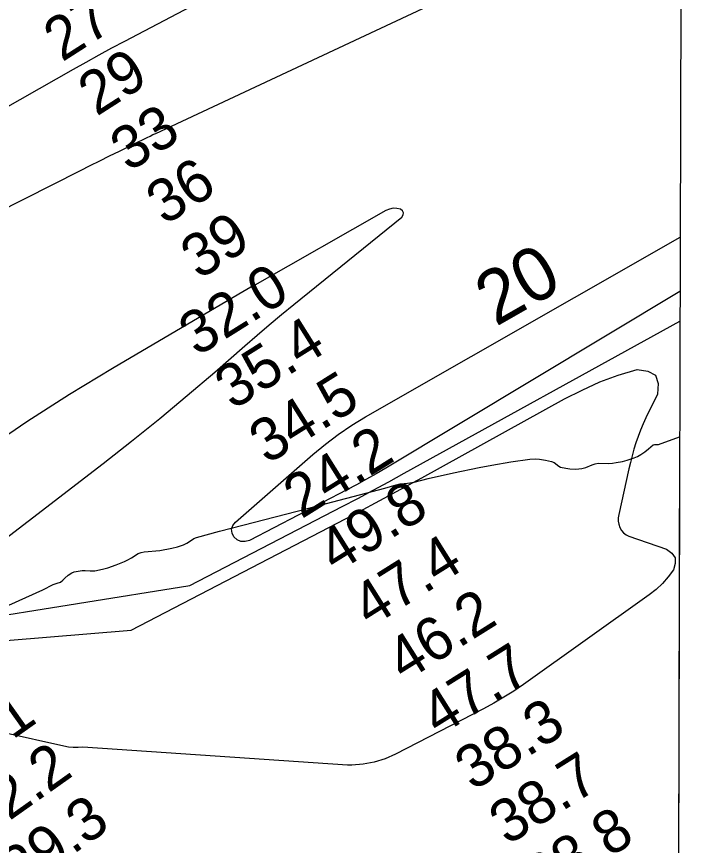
# Model space of a CAD drawing. Extents: x 3146026 to 3183936, y 897894 to 923344.
# Drawn here: x 3180562 to 3181637, y 904609 to 905898 of the extents above; entities that cross this region are included whole.
import ezdxf

# ---------------------------------------------------------------- set-up
doc = ezdxf.new("R2010")
doc.units = 0
for name, color, linetype in [('V-GRID-FRAM', 7, 'Continuous'), ('V-RIVR-RANG', 7, 'Continuous'), ('V-SITE-VEGE', 7, 'Continuous'), ('V-TOPO-MAJR', 7, 'Continuous'), ('V-TOPO-MINR', 7, 'Continuous'), ('V-TOPO-MINR-IDEN', 7, 'Continuous')]:
    doc.layers.add(name, color=color, linetype=linetype)

msp = doc.modelspace()

# ---------------------------------------------------------------- linework, layer by layer
at = {"layer": 'V-GRID-FRAM'}
msp.add_lwpolyline([(3150311.9, 921563.1), (3181637, 921462.9), (3181586.7, 903274.3), (3150245.8, 903374.5), (3150311.9, 921563.1)], dxfattribs=at)
at = {"layer": 'V-SITE-VEGE'}
for p, q in [((3181559.2, 905232.9), (3181592.2, 905244.7)), ((3181592.2, 905244.7), (3181589.9, 904427.2)), ((3181543.9, 905226), (3181547.4, 905229.3)), ((3181547.4, 905229.3), (3181551.2, 905232.4)), ((3181551.2, 905232.4), (3181553, 905232.9)), ((3181553, 905232.9), (3181556.1, 905232.7)), ((3181556.1, 905232.7), (3181559.2, 905232.9)), ((3181526.9, 905214.2), (3181532, 905217)), ((3181532, 905217), (3181538.1, 905221.4)), ((3181538.1, 905221.4), (3181543.9, 905226)), ((3181300.2, 905200.8), (3181329.8, 905205.7)), ((3181329.8, 905205.7), (3181359.5, 905209.9)), ((3181359.5, 905209.9), (3181367.9, 905210.3)), ((3181367.9, 905210.3), (3181374.3, 905210)), ((3181374.3, 905210), (3181383.8, 905208.5)), ((3181383.8, 905208.5), (3181393.3, 905206.2)), ((3181393.3, 905206.2), (3181397, 905204.5)), ((3181397, 905204.5), (3181404.4, 905198.9)), ((3181456.1, 905201), (3181460.9, 905202.6)), ((3181460.9, 905202.6), (3181465.8, 905203.5)), ((3181465.8, 905203.5), (3181482.2, 905203.4)), ((3181482.2, 905203.4), (3181487.8, 905203.8)), ((3181487.8, 905203.8), (3181493.4, 905204.5)), ((3181493.4, 905204.5), (3181503.4, 905206.3)), ((3181503.4, 905206.3), (3181510.8, 905208.1)), ((3181510.8, 905208.1), (3181521.7, 905211.8)), ((3181521.7, 905211.8), (3181526.9, 905214.2)), ((3181240.9, 905188.5), (3181280.5, 905196.9)), ((3181280.5, 905196.9), (3181300.2, 905200.8)), ((3181404.4, 905198.9), (3181407.1, 905197.7)), ((3181407.1, 905197.7), (3181415.3, 905195.7)), ((3181415.3, 905195.7), (3181421.6, 905194.8)), ((3181421.6, 905194.8), (3181431.1, 905194.4)), ((3181431.1, 905194.4), (3181440.3, 905195.3)), ((3181440.3, 905195.3), (3181446.6, 905197)), ((3181446.6, 905197), (3181456.1, 905201)), ((3181179.7, 905174), (3181201.6, 905179.8)), ((3181201.6, 905179.8), (3181240.9, 905188.5)), ((3181014, 905133.4), (3181134.2, 905164.6)), ((3181134.2, 905164.6), (3181151.5, 905170.1)), ((3181151.5, 905170.1), (3181158.5, 905171.4)), ((3181158.5, 905171.4), (3181169.1, 905172.4)), ((3181169.1, 905172.4), (3181179.7, 905174)), ((3180913.1, 905107.4), (3181014, 905133.4)), ((3180877.2, 905098), (3180913.1, 905107.4)), ((3180833.5, 905084.2), (3180837.3, 905086.5)), ((3180837.3, 905086.5), (3180841.4, 905088.1)), ((3180841.4, 905088.1), (3180877.2, 905098)), ((3180802.8, 905071.5), (3180811.9, 905073.8)), ((3180811.9, 905073.8), (3180820.8, 905076.7)), ((3180820.8, 905076.7), (3180826.1, 905079.2)), ((3180826.1, 905079.2), (3180833.5, 905084.2)), ((3180740, 905056.4), (3180750.5, 905063.2)), ((3180750.5, 905063.2), (3180755.2, 905064.9)), ((3180755.2, 905064.9), (3180760.1, 905065.9)), ((3180760.1, 905065.9), (3180784.5, 905068)), ((3180784.5, 905068), (3180802.8, 905071.5)), ((3180716.5, 905045.5), (3180729.1, 905050.8)), ((3180729.1, 905050.8), (3180734.6, 905053.5)), ((3180734.6, 905053.5), (3180740, 905056.4)), ((3180647.4, 905033.1), (3180651.3, 905034.7)), ((3180651.3, 905034.7), (3180657.3, 905036)), ((3180657.3, 905036), (3180663.5, 905036.6)), ((3180663.5, 905036.6), (3180668.4, 905036.7)), ((3180668.4, 905036.7), (3180675.8, 905036.2)), ((3180675.8, 905036.2), (3180679.4, 905036.2)), ((3180679.4, 905036.2), (3180683.1, 905036.5)), ((3180683.1, 905036.5), (3180694.9, 905038.9)), ((3180694.9, 905038.9), (3180703.6, 905041.2)), ((3180703.6, 905041.2), (3180716.5, 905045.5)), ((3180629.9, 905018.7), (3180633.4, 905021.7)), ((3180633.4, 905021.7), (3180636.7, 905025)), ((3180636.7, 905025), (3180641.8, 905029.3)), ((3180641.8, 905029.3), (3180647.4, 905033.1)), ((3180602.6, 905006.8), (3180618.5, 905014.8)), ((3180618.5, 905014.8), (3180624.9, 905017.3)), ((3180624.9, 905017.3), (3180629.9, 905018.7)), ((3180549.4, 904982.7), (3180602.6, 905006.8))]:
    msp.add_line(p, q, dxfattribs=at)
at = {"layer": 'V-TOPO-MAJR'}
msp.add_lwpolyline([(3180480.9, 904957.4), (3180830.9, 905013.5), (3181067.8, 905136.3), (3181092, 905149), (3181116.1, 905161.8), (3181140.1, 905174.8), (3181164.1, 905187.9), (3181592.7, 905424.6)], dxfattribs=at)
at = {"layer": 'V-TOPO-MINR'}
for points in [[(3180215.9, 905433.9), (3180241.9, 905447.2), (3180268, 905460.4), (3180660.7, 905658.6), (3180675.9, 905666.2), (3180691, 905673.8), (3180706.2, 905681.4), (3180721.4, 905688.9), (3180743.1, 905699.6), (3180747.4, 905701.7), (3180751.8, 905703.8), (3180756.1, 905706), (3180760.5, 905708.1), (3180764.8, 905710.2), (3180769.2, 905712.3), (3180773.6, 905714.4), (3180778, 905716.4), (3181217.5, 905922), (3181319.1, 905968.5), (3181421.2, 906013.9), (3181524.1, 906057.5), (3181594.5, 906086.5)], [(3180404.3, 905676.6), (3180649.8, 905816), (3180669.7, 905827.2), (3180689.8, 905838.3), (3180709.9, 905849.3), (3180730.1, 905860), (3180924.1, 905962.4)], [(3180462.5, 905023.8), (3180696.2, 905203.3), (3180740.3, 905237.9), (3180784, 905273), (3180827, 905308.9), (3180869.6, 905345.3), (3180916.5, 905386.3), (3180935.3, 905402.5), (3180954.3, 905418.7), (3180973.5, 905434.6), (3180992.8, 905450.4), (3181160.6, 905586.1), (3181162.6, 905589.6), (3181163.2, 905592.9), (3181161.6, 905595.8), (3181158.6, 905598.5), (3181152.8, 905599.8), (3181147, 905600.1), (3181141.3, 905598.8), (3181135.8, 905596.6), (3180932.1, 905480.6), (3180925.9, 905477.1), (3180919.7, 905473.5)], [(3181105.6, 905178.6), (3181090.2, 905170.2), (3181074.8, 905162), (3180923.4, 905083.6), (3180916.7, 905081.9), (3180910.4, 905081.9), (3180904.7, 905084.6), (3180899.4, 905088.9), (3180896.7, 905095.1), (3180895.9, 905101), (3180897.9, 905106.7), (3180901.7, 905112.2), (3181022, 905217.2), (3181041.6, 905233.3), (3181061.7, 905248.5), (3181082.6, 905262.5), (3181104.2, 905275.7), (3181593, 905555.2)], [(3180919.7, 905473.5), (3180913.5, 905469.9), (3180907.3, 905466.3), (3180710.9, 905351.1), (3180643.8, 905310.3), (3180577.7, 905268.1), (3180513, 905223.7)], [(3181592.8, 905470.4), (3181135.8, 905196.1), (3181120.7, 905187.2), (3181105.6, 905178.6)], [(3181468.3, 905329.9), (3181496.8, 905340.3), (3181526, 905349.4), (3181542.7, 905346.9), (3181554.5, 905340.4), (3181558.7, 905327.6), (3181557.9, 905310.7), (3181539.9, 905274.2), (3181535.5, 905264.7), (3181531.3, 905255), (3181527.6, 905245.2), (3181524.2, 905235.3), (3181521.2, 905225.2), (3181518.3, 905215.1), (3181515.7, 905204.9), (3181513.2, 905194.7), (3181497.5, 905124.1), (3181496.8, 905118.9), (3181496.8, 905113.7), (3181497.7, 905108.6), (3181499.2, 905103.6), (3181501.7, 905099.2), (3181504.9, 905095.3), (3181508.9, 905092.4), (3181513.5, 905090.1), (3181572, 905069.9), (3181580.2, 905063.8), (3181585.2, 905056.6), (3181585.5, 905047.8), (3181582.8, 905037.9), (3181574.6, 905027), (3181565.7, 905016.7), (3181555.7, 905007.5), (3181545, 904999), (3181349.3, 904859.6), (3181334.3, 904849.4), (3181319.1, 904839.7), (3181303.5, 904830.6), (3181287.6, 904821.9), (3181150.7, 904751.2), (3181134.4, 904744.2), (3181117.6, 904738.7), (3181100.3, 904735.7), (3181082.5, 904734.3), (3181076, 904734.3), (3180664.5, 904762), (3180657.1, 904761.6), (3180649.7, 904761.6), (3180642.3, 904762.4), (3180635, 904763.7), (3180542.2, 904784.4)], [(3180482.1, 904922.6), (3180739.6, 904943.9), (3181061, 905110.9), (3181093.8, 905128.1), (3181126.4, 905145.5), (3181159, 905163.1), (3181191.5, 905180.9), (3181413.4, 905303.6), (3181440.5, 905317.4), (3181468.3, 905329.9)]]:
    msp.add_lwpolyline(points, dxfattribs=at)

# ---------------------------------------------------------------- texts
at = {"layer": 'V-RIVR-RANG'}
for s, rotation, p in [('27', 32.6269, (3180632.3, 905826.6)), ('29', 32.6269, (3180685.9, 905742.1)), ('33', 32.6269, (3180735.9, 905655.4)), ('36', 32.6269, (3180791.8, 905572.5)), ('39', 32.6269, (3180845.4, 905488)), ('32.0', 32.0783, (3180842, 905368.5)), ('35.4', 32.0783, (3180897.8, 905285.5)), ('34.5', 32.0783, (3180951.1, 905200.9)), ('24.2', 32.0783, (3181004.4, 905116.2)), ('49.8', 32.0783, (3181057.7, 905031.6)), ('47.4', 32.0783, (3181111, 904947)), ('46.2', 32.0783, (3181164.3, 904862.4)), ('47.7', 32.0783, (3181217.7, 904777.8)), ('43.1', 35.3483, (3180453.5, 904700.9)), ('38.3', 32.0783, (3181271, 904693.2)), ('42.2', 35.3483, (3180509.6, 904618.1)), ('38.7', 32.0783, (3181324.3, 904608.6)), ('39.3', 35.3483, (3180567.6, 904536.7)), ('38.8', 32.0783, (3181377.6, 904524))]:
    msp.add_text(s, height=67, rotation=rotation, dxfattribs=at).set_placement(p)
at = {"layer": 'V-TOPO-MINR-IDEN'}
msp.add_text('20', height=83, rotation=29.7605, dxfattribs=at).set_placement((3181306.5, 905415.3))

doc.saveas('drawing.dxf')
